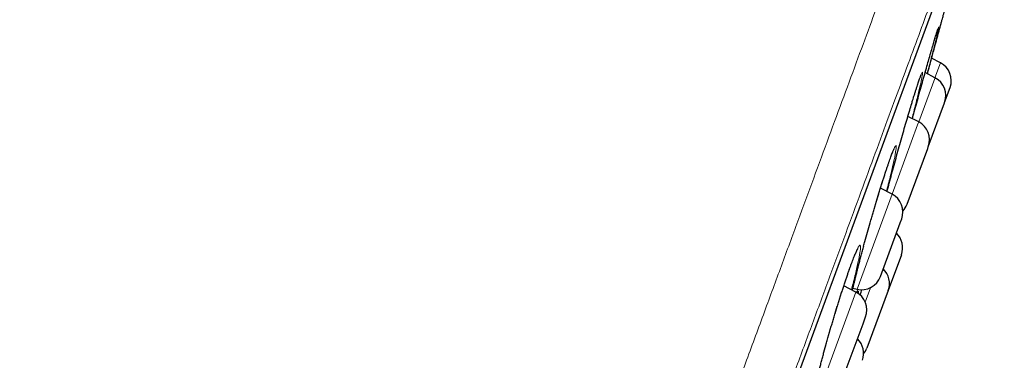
# Model space of a CAD drawing. Header units: millimetres. Extents: x 8 to 791, y 12 to 1717.
# Tile 339 of 341: x 766 to 790, y 1580 to 1589. Entities that reach past the tile are written whole.
import ezdxf

# ---------------------------------------------------------------- set-up
doc = ezdxf.new("R2010")
doc.units = ezdxf.units.MM

msp = doc.modelspace()

# ---------------------------------------------------------------- linework, layer by layer
at = {"color": 8, "linetype": 'Continuous', "lineweight": 0}
for p, q in [((767.427, 1531.391), (790.25, 1593.26)), ((788.741, 1587.308), (788.877, 1587.678)), ((788.734, 1587.29), (788.741, 1587.308)), ((788.335, 1586.207), (788.734, 1587.29)), ((787.672, 1584.41), (788.308, 1586.136)), ((788.308, 1586.136), (788.335, 1586.207)), ((787.613, 1584.252), (787.672, 1584.41)), ((786.8, 1582.046), (787.613, 1584.252)), ((786.67, 1581.695), (786.772, 1581.971)), ((786.82, 1582.045), (786.79, 1581.957)), ((787.133, 1582.083), (787.002, 1581.726)), ((785.9, 1579.607), (786.67, 1581.695))]:
    msp.add_line(p, q, dxfattribs=at)
at = {"color": 7, "linetype": 'Continuous', "lineweight": 30}
for p, q in [((767.436, 1531.412), (790.244, 1593.239)), ((788.877, 1587.678), (788.658, 1587.791)), ((788.741, 1587.308), (788.495, 1587.434)), ((788.981, 1586.69), (789.117, 1587.061)), ((788.161, 1586.663), (788.169, 1586.689)), ((788.575, 1585.59), (788.977, 1586.679)), ((788.977, 1586.679), (788.981, 1586.69)), ((788.335, 1586.207), (788.066, 1586.345)), ((788.046, 1584.157), (788.559, 1585.546)), ((788.559, 1585.546), (788.575, 1585.59)), ((787.672, 1584.41), (787.384, 1584.558)), ((787.383, 1582.36), (787.876, 1583.697)), ((787.876, 1583.697), (787.912, 1583.793)), ((787.904, 1582.904), (787.576, 1582.015)), ((786.772, 1581.971), (786.47, 1582.127)), ((786.698, 1582.07), (786.8, 1582.046)), ((787.576, 1582.015), (787.047, 1580.582)), ((786.484, 1579.921), (786.95, 1581.186)), ((786.95, 1581.186), (787.012, 1581.354))]:
    msp.add_line(p, q, dxfattribs=at)
for centre, start, end in [((788.648, 1587.234), 339.7512, 62.7512), ((788.512, 1586.863), 339.7512, 62.7512), ((788.106, 1585.763), 339.7512, 62.7512), ((787.443, 1583.966), 339.7512, 62.7512), ((787.577, 1584.33), 316.9175, 339.7512), ((787.435, 1583.077), 339.7512, 46.173), ((787.107, 1582.188), 339.7512, 46.173), ((786.914, 1582.533), 256.7512, 339.7512), ((786.543, 1581.527), 339.7512, 62.7512), ((786.465, 1580.449), 339.7512, 46.173), ((786.578, 1580.755), 320.7015, 339.7512)]:
    msp.add_arc(centre, 0.5, start, end, dxfattribs=at)
at = {"color": 8, "linetype": 'Continuous', "lineweight": 0}
for points, knots in [([(765.506, 1530.008), (765.508, 1530.014), (765.513, 1530.026), (765.549, 1530.125), (765.607, 1530.282), (765.689, 1530.503), (765.793, 1530.785), (765.918, 1531.126), (766.065, 1531.524), (766.233, 1531.98), (766.424, 1532.496), (766.637, 1533.074), (766.872, 1533.712), (767.129, 1534.407), (767.405, 1535.156), (767.7, 1535.955), (768.011, 1536.799), (768.339, 1537.686), (768.683, 1538.621), (769.047, 1539.606), (769.429, 1540.642), (769.829, 1541.727), (770.244, 1542.852), (770.673, 1544.016), (771.113, 1545.209), (771.563, 1546.428), (772.022, 1547.67), (772.49, 1548.941), (772.971, 1550.245), (773.464, 1551.581), (773.968, 1552.947), (774.479, 1554.331), (774.996, 1555.732), (775.514, 1557.138), (776.034, 1558.547), (776.553, 1559.955), (777.075, 1561.368), (777.6, 1562.792), (778.129, 1564.225), (778.659, 1565.664), (779.188, 1567.097), (779.714, 1568.522), (780.232, 1569.928), (780.743, 1571.311), (781.244, 1572.67), (781.738, 1574.011), (782.228, 1575.339), (782.712, 1576.651), (783.189, 1577.943), (783.655, 1579.207), (784.11, 1580.439), (784.549, 1581.629), (784.972, 1582.777), (785.379, 1583.881), (785.772, 1584.945), (786.151, 1585.974), (786.517, 1586.965), (786.868, 1587.915), (787.2, 1588.816), (787.514, 1589.667), (787.807, 1590.462), (788.079, 1591.199), (788.33, 1591.879), (788.561, 1592.505), (788.772, 1593.078), (788.964, 1593.597), (789.135, 1594.06), (789.283, 1594.462), (789.409, 1594.803), (789.511, 1595.081), (789.59, 1595.296), (789.646, 1595.447), (789.681, 1595.542), (789.686, 1595.554), (789.688, 1595.56)], [0, 0, 0, 0, 0.014, 0.028, 0.042, 0.056, 0.07, 0.08375, 0.0975, 0.11125, 0.125, 0.139, 0.153, 0.167, 0.181, 0.195, 0.20875, 0.2225, 0.23625, 0.25, 0.264, 0.278, 0.292, 0.306, 0.32, 0.33375, 0.3475, 0.36125, 0.375, 0.389, 0.403, 0.417, 0.431, 0.445, 0.45875, 0.4725, 0.48625, 0.5, 0.514, 0.528, 0.542, 0.556, 0.57, 0.58375, 0.5975, 0.61125, 0.625, 0.639, 0.653, 0.667, 0.681, 0.695, 0.70875, 0.7225, 0.73625, 0.75, 0.764, 0.778, 0.792, 0.806, 0.82, 0.83375, 0.8475, 0.86125, 0.875, 0.889, 0.903, 0.917, 0.931, 0.945, 0.95875, 0.9725, 0.98625, 1, 1, 1, 1]), ([(790.467, 1594.138), (790.465, 1594.133), (790.461, 1594.121), (790.425, 1594.025), (790.369, 1593.873), (790.29, 1593.658), (790.189, 1593.385), (790.067, 1593.054), (789.925, 1592.669), (789.762, 1592.227), (789.577, 1591.726), (789.37, 1591.166), (789.142, 1590.547), (788.894, 1589.873), (788.626, 1589.147), (788.34, 1588.373), (788.038, 1587.554), (787.721, 1586.694), (787.386, 1585.788), (787.034, 1584.832), (786.664, 1583.828), (786.276, 1582.777), (785.873, 1581.686), (785.457, 1580.557), (785.03, 1579.4), (784.594, 1578.218), (784.15, 1577.014), (783.695, 1575.782), (783.229, 1574.518), (782.751, 1573.222), (782.263, 1571.898), (781.768, 1570.556), (781.266, 1569.197), (780.763, 1567.834), (780.26, 1566.468), (779.756, 1565.103), (779.251, 1563.733), (778.741, 1562.352), (778.229, 1560.963), (777.714, 1559.568), (777.202, 1558.178), (776.692, 1556.797), (776.189, 1555.434), (775.695, 1554.093), (775.208, 1552.775), (774.729, 1551.476), (774.254, 1550.188), (773.785, 1548.916), (773.322, 1547.663), (772.87, 1546.438), (772.43, 1545.243), (772.004, 1544.089), (771.594, 1542.976), (771.199, 1541.907), (770.818, 1540.875), (770.45, 1539.877), (770.096, 1538.916), (769.756, 1537.995), (769.434, 1537.121), (769.129, 1536.296), (768.845, 1535.526), (768.581, 1534.811), (768.338, 1534.152), (768.115, 1533.545), (767.909, 1532.989), (767.724, 1532.486), (767.558, 1532.037), (767.414, 1531.647), (767.292, 1531.316), (767.193, 1531.048), (767.116, 1530.839), (767.062, 1530.692), (767.028, 1530.6), (767.024, 1530.588), (767.022, 1530.583)], [0, 0, 0, 0, 0.014, 0.028, 0.042, 0.056, 0.07, 0.08375, 0.0975, 0.11125, 0.125, 0.139, 0.153, 0.167, 0.181, 0.195, 0.20875, 0.2225, 0.23625, 0.25, 0.264, 0.278, 0.292, 0.306, 0.32, 0.33375, 0.3475, 0.36125, 0.375, 0.389, 0.403, 0.417, 0.431, 0.445, 0.45875, 0.4725, 0.48625, 0.5, 0.514, 0.528, 0.542, 0.556, 0.57, 0.58375, 0.5975, 0.61125, 0.625, 0.639, 0.653, 0.667, 0.681, 0.695, 0.70875, 0.7225, 0.73625, 0.75, 0.764, 0.778, 0.792, 0.806, 0.82, 0.83375, 0.8475, 0.86125, 0.875, 0.889, 0.903, 0.917, 0.931, 0.945, 0.95875, 0.9725, 0.98625, 1, 1, 1, 1]), ([(788.776, 1588.4), (788.78, 1588.411), (788.793, 1588.453), (788.809, 1588.503), (788.825, 1588.548), (788.834, 1588.566), (788.835, 1588.558), (788.831, 1588.528), (788.822, 1588.489), (788.819, 1588.472)], [0, 0, 0, 0, 0.052738, 0.215043, 0.37692, 0.539316, 0.701202, 0.863385, 1, 1, 1, 1]), ([(788.163, 1586.668), (788.164, 1586.672), (788.167, 1586.682), (788.187, 1586.749), (788.223, 1586.868), (788.271, 1587.019), (788.313, 1587.15), (788.35, 1587.258), (788.381, 1587.343), (788.405, 1587.404), (788.422, 1587.439), (788.432, 1587.448), (788.435, 1587.432), (788.43, 1587.39), (788.419, 1587.322), (788.4, 1587.231), (788.375, 1587.117), (788.353, 1587.024), (788.342, 1586.977)], [0, 0, 0, 0, 0.004984, 0.010318, 0.081079, 0.152067, 0.22283, 0.293459, 0.364315, 0.434945, 0.505417, 0.576114, 0.646589, 0.717236, 0.788108, 0.858756, 0.929267, 1, 1, 1, 1]), ([(787.503, 1584.933), (787.504, 1584.936), (787.523, 1584.996), (787.56, 1585.107), (787.609, 1585.25), (787.653, 1585.372), (787.691, 1585.47), (787.723, 1585.545), (787.748, 1585.596), (787.765, 1585.62), (787.776, 1585.619), (787.779, 1585.592), (787.775, 1585.54), (787.763, 1585.463), (787.745, 1585.362), (787.719, 1585.239), (787.686, 1585.094), (787.648, 1584.932), (787.618, 1584.81), (787.602, 1584.748)], [0, 0, 0, 0, 0.003173, 0.065484, 0.127995, 0.190307, 0.252526, 0.314944, 0.377165, 0.439277, 0.501589, 0.563705, 0.626006, 0.688506, 0.750807, 0.813005, 0.875398, 0.937593, 1, 1, 1, 1]), ([(787.169, 1583.84), (787.177, 1583.867), (787.207, 1583.97), (787.259, 1584.145), (787.323, 1584.361), (787.386, 1584.566), (787.447, 1584.759), (787.484, 1584.875), (787.503, 1584.933)], [0, 0, 0, 0, 0.066077, 0.255001, 0.443314, 0.62869, 0.814633, 1, 1, 1, 1]), ([(786.609, 1582.535), (786.609, 1582.537), (786.629, 1582.592), (786.666, 1582.696), (786.717, 1582.829), (786.762, 1582.941), (786.8, 1583.029), (786.833, 1583.093), (786.858, 1583.132), (786.876, 1583.145), (786.886, 1583.132), (786.889, 1583.095), (786.884, 1583.031), (786.871, 1582.944), (786.851, 1582.833), (786.824, 1582.7), (786.79, 1582.548), (786.749, 1582.377), (786.706, 1582.204), (786.674, 1582.082), (786.66, 1582.029)], [0, 0, 0, 0, 0.001355, 0.060771, 0.120377, 0.179794, 0.239156, 0.298709, 0.358072, 0.417364, 0.476847, 0.536143, 0.595638, 0.655324, 0.714819, 0.774217, 0.833802, 0.893197, 0.952825, 1, 1, 1, 1]), ([(786.685, 1582.016), (786.687, 1582.027), (786.701, 1582.086), (786.73, 1582.21), (786.774, 1582.389), (786.824, 1582.584), (786.878, 1582.792), (786.925, 1582.97), (786.956, 1583.081), (786.965, 1583.116)], [0, 0, 0, 0, 0.041279, 0.216704, 0.391571, 0.566473, 0.74193, 0.91683, 1, 1, 1, 1]), ([(785.924, 1579.605), (785.914, 1579.578), (785.886, 1579.499), (785.843, 1579.388), (785.798, 1579.273), (785.758, 1579.183), (785.726, 1579.118), (785.7, 1579.077), (785.681, 1579.061), (785.67, 1579.072), (785.667, 1579.109), (785.671, 1579.17), (785.684, 1579.256), (785.703, 1579.365), (785.73, 1579.496), (785.764, 1579.648), (785.804, 1579.818), (785.851, 1580.004), (785.902, 1580.205), (785.959, 1580.416), (786.02, 1580.637), (786.083, 1580.863), (786.15, 1581.092), (786.218, 1581.322), (786.286, 1581.548), (786.355, 1581.769), (786.422, 1581.981), (786.487, 1582.181), (786.55, 1582.368), (786.589, 1582.48), (786.609, 1582.535)], [0, 0, 0, 0, 0.018658, 0.055071, 0.091598, 0.128006, 0.164251, 0.20061, 0.236853, 0.273212, 0.309688, 0.346047, 0.382345, 0.418757, 0.455055, 0.491441, 0.527944, 0.56433, 0.600706, 0.637198, 0.673574, 0.709946, 0.746434, 0.782805, 0.819085, 0.855479, 0.891756, 0.9278, 0.963957, 1, 1, 1, 1]), ([(786.803, 1581.949), (786.806, 1581.956), (786.817, 1581.979), (786.829, 1581.994), (786.837, 1581.992), (786.839, 1581.972), (786.835, 1581.943), (786.834, 1581.932)], [0, 0, 0, 0, 0.091104, 0.346551, 0.602816, 0.858279, 1, 1, 1, 1])]:
    msp.add_open_spline(points, degree=3, knots=knots, dxfattribs=at)
at = {"color": 7, "linetype": 'Continuous', "lineweight": 30}
for points, knots in [([(788.728, 1588.049), (788.73, 1588.057), (788.741, 1588.099), (788.762, 1588.177), (788.79, 1588.277), (788.817, 1588.377), (788.843, 1588.472), (788.868, 1588.566), (788.893, 1588.656), (788.915, 1588.737), (788.934, 1588.806), (788.948, 1588.861), (788.96, 1588.902), (788.967, 1588.928), (788.97, 1588.939), (788.969, 1588.938), (788.969, 1588.937)], [0, 0, 0, 0, 0.014035, 0.078591, 0.146335, 0.214374, 0.288592, 0.363196, 0.449059, 0.535525, 0.622929, 0.711616, 0.797318, 0.883624, 0.970631, 1, 1, 1, 1]), ([(788.819, 1588.472), (788.818, 1588.469), (788.813, 1588.446), (788.798, 1588.382), (788.773, 1588.277), (788.741, 1588.147), (788.703, 1587.998), (788.659, 1587.83), (788.611, 1587.644), (788.573, 1587.501), (788.551, 1587.419), (788.548, 1587.407)], [0, 0, 0, 0, 0.021922, 0.15821, 0.294175, 0.430568, 0.566529, 0.703069, 0.840045, 0.976585, 1, 1, 1, 1]), ([(788.579, 1587.73), (788.581, 1587.736), (788.6, 1587.804), (788.636, 1587.927), (788.682, 1588.086), (788.723, 1588.224), (788.754, 1588.33), (788.77, 1588.38), (788.776, 1588.4)], [0, 0, 0, 0, 0.021238, 0.230462, 0.440359, 0.649588, 0.858381, 1, 1, 1, 1]), ([(788.774, 1588.393), (788.777, 1588.402), (788.784, 1588.426), (788.794, 1588.457), (788.804, 1588.486), (788.811, 1588.507), (788.815, 1588.518), (788.817, 1588.524), (788.817, 1588.523), (788.817, 1588.523)], [0, 0, 0, 0, 0.114378, 0.317935, 0.517591, 0.688626, 0.840342, 0.963336, 1, 1, 1, 1]), ([(788.553, 1587.404), (788.557, 1587.42), (788.575, 1587.488), (788.607, 1587.607), (788.649, 1587.76), (788.69, 1587.908), (788.715, 1588.002), (788.728, 1588.049)], [0, 0, 0, 0, 0.065004, 0.296286, 0.529255, 0.763746, 1, 1, 1, 1]), ([(788.179, 1586.287), (788.194, 1586.343), (788.23, 1586.475), (788.287, 1586.686), (788.35, 1586.914), (788.412, 1587.135), (788.471, 1587.346), (788.527, 1587.546), (788.562, 1587.669), (788.579, 1587.73)], [0, 0, 0, 0, 0.110147, 0.260699, 0.41172, 0.562254, 0.708028, 0.854232, 1, 1, 1, 1]), ([(788.205, 1586.805), (788.206, 1586.811), (788.217, 1586.846), (788.236, 1586.905), (788.26, 1586.982), (788.283, 1587.053), (788.304, 1587.119), (788.324, 1587.179), (788.342, 1587.232), (788.358, 1587.278), (788.372, 1587.317), (788.384, 1587.347), (788.392, 1587.368), (788.398, 1587.38), (788.4, 1587.386), (788.4, 1587.386), (788.4, 1587.386)], [0, 0, 0, 0, 0.0172757, 0.1033685, 0.1899012, 0.2767824, 0.3638787, 0.4509687, 0.5377539, 0.6238704, 0.7087955, 0.7917236, 0.8619975, 0.9249148, 0.9781667, 1, 1, 1, 1]), ([(788.342, 1586.977), (788.33, 1586.927), (788.306, 1586.826), (788.262, 1586.65), (788.217, 1586.472), (788.184, 1586.348), (788.17, 1586.292)], [0, 0, 0, 0, 0.261146, 0.523438, 0.786568, 1, 1, 1, 1]), ([(787.547, 1584.474), (787.552, 1584.492), (787.574, 1584.576), (787.617, 1584.74), (787.676, 1584.961), (787.739, 1585.189), (787.802, 1585.42), (787.866, 1585.65), (787.931, 1585.877), (787.993, 1586.096), (788.054, 1586.304), (788.111, 1586.497), (788.146, 1586.612), (788.163, 1586.668)], [0, 0, 0, 0, 0.025863, 0.124578, 0.223391, 0.322519, 0.421329, 0.519995, 0.61897, 0.717625, 0.813973, 0.910612, 1, 1, 1, 1]), ([(788.169, 1586.689), (788.174, 1586.705), (788.186, 1586.745), (788.198, 1586.783), (788.205, 1586.805)], [0, 0, 0, 0, 0.397735, 1, 1, 1, 1]), ([(787.503, 1584.933), (787.508, 1584.948), (787.523, 1584.992), (787.546, 1585.061), (787.572, 1585.138), (787.596, 1585.21), (787.62, 1585.276), (787.641, 1585.336), (787.661, 1585.389), (787.68, 1585.436), (787.695, 1585.475), (787.708, 1585.506), (787.718, 1585.527), (787.725, 1585.54), (787.728, 1585.547), (787.728, 1585.546), (787.728, 1585.546)], [0, 0, 0, 0, 0.043943, 0.127105, 0.21051, 0.294266, 0.378255, 0.462272, 0.546006, 0.629074, 0.710927, 0.790744, 0.858414, 0.919576, 0.972562, 1, 1, 1, 1]), ([(787.169, 1583.839), (787.179, 1583.875), (787.201, 1583.95), (787.235, 1584.063), (787.269, 1584.179), (787.304, 1584.294), (787.338, 1584.406), (787.371, 1584.515), (787.404, 1584.621), (787.436, 1584.722), (787.466, 1584.819), (787.489, 1584.888), (787.501, 1584.926), (787.503, 1584.933)], [0, 0, 0, 0, 0.087256, 0.185834, 0.284805, 0.384013, 0.483276, 0.582389, 0.681198, 0.779568, 0.877386, 0.974569, 1, 1, 1, 1]), ([(787.602, 1584.748), (787.602, 1584.748), (787.587, 1584.688), (787.565, 1584.598), (787.54, 1584.505), (787.534, 1584.481)], [0, 0, 0, 0, 0.000634, 0.745969, 1, 1, 1, 1]), ([(786.965, 1583.116), (786.976, 1583.155), (787.007, 1583.269), (787.061, 1583.462), (787.119, 1583.666), (787.155, 1583.791), (787.169, 1583.84)], [0, 0, 0, 0, 0.165226, 0.481122, 0.796004, 1, 1, 1, 1]), ([(785.677, 1579.165), (785.677, 1579.165), (785.677, 1579.165), (785.677, 1579.171), (785.678, 1579.184), (785.68, 1579.204), (785.683, 1579.232), (785.689, 1579.268), (785.696, 1579.312), (785.705, 1579.364), (785.716, 1579.423), (785.73, 1579.488), (785.745, 1579.559), (785.762, 1579.636), (785.781, 1579.718), (785.802, 1579.805), (785.824, 1579.896), (785.849, 1579.993), (785.875, 1580.094), (785.902, 1580.2), (785.931, 1580.31), (785.961, 1580.422), (785.993, 1580.537), (786.025, 1580.654), (786.058, 1580.772), (786.092, 1580.891), (786.126, 1581.009), (786.16, 1581.127), (786.195, 1581.244), (786.23, 1581.362), (786.266, 1581.479), (786.301, 1581.596), (786.337, 1581.711), (786.373, 1581.825), (786.409, 1581.936), (786.444, 1582.045), (786.478, 1582.15), (786.511, 1582.251), (786.544, 1582.347), (786.575, 1582.436), (786.595, 1582.496), (786.611, 1582.539), (786.626, 1582.583), (786.65, 1582.648), (786.676, 1582.72), (786.701, 1582.786), (786.725, 1582.845), (786.747, 1582.899), (786.767, 1582.946), (786.784, 1582.985), (786.798, 1583.016), (786.81, 1583.037), (786.817, 1583.051), (786.821, 1583.058), (786.822, 1583.058), (786.822, 1583.058)], [0, 0, 0, 0, 0.00572, 0.01786, 0.031869, 0.047667, 0.065, 0.083524, 0.102901, 0.122851, 0.143162, 0.163679, 0.184291, 0.204906, 0.225461, 0.245865, 0.266394, 0.287176, 0.308172, 0.329338, 0.350627, 0.371987, 0.393363, 0.414688, 0.435913, 0.456998, 0.477908, 0.498617, 0.5192, 0.539951, 0.560859, 0.581903, 0.603054, 0.624281, 0.645549, 0.666815, 0.688036, 0.70918, 0.730215, 0.751119, 0.770568, 0.77291, 0.783757, 0.804233, 0.824755, 0.845338, 0.865935, 0.88647, 0.906848, 0.92693, 0.946514, 0.963185, 0.978376, 0.991744, 1, 1, 1, 1]), ([(786.685, 1582.016), (786.686, 1582.017), (786.691, 1582.042), (786.704, 1582.096), (786.723, 1582.177), (786.744, 1582.264), (786.767, 1582.357), (786.791, 1582.454), (786.817, 1582.556), (786.845, 1582.663), (786.874, 1582.773), (786.903, 1582.886), (786.934, 1583.001), (786.956, 1583.079), (786.966, 1583.118)], [0, 0, 0, 0, 0.004127, 0.092904, 0.181053, 0.269412, 0.358893, 0.449329, 0.540539, 0.632323, 0.724464, 0.816736, 0.908844, 1, 1, 1, 1]), ([(786.877, 1581.893), (786.885, 1581.919), (786.899, 1581.967), (786.913, 1582.014), (786.92, 1582.037)], [0, 0, 0, 0, 0.521399, 1, 1, 1, 1])]:
    msp.add_open_spline(points, degree=3, knots=knots, dxfattribs=at)

doc.saveas('drawing.dxf')
